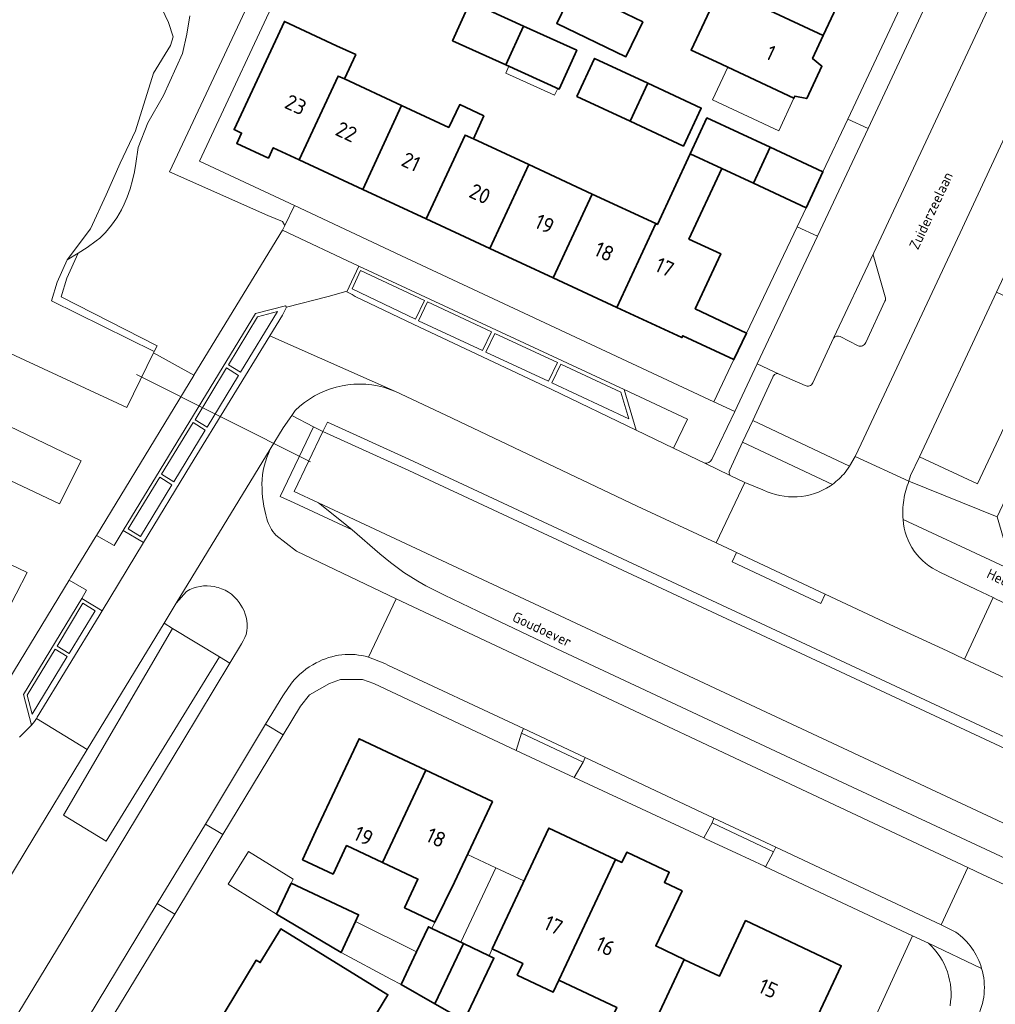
# Model space of a CAD drawing. Header units: metres. Extents: x 149984 to 156489, y 469398 to 478068.
# Tile 515 of 656: x 153674 to 153760, y 473767 to 473854. Entities that reach past the tile are written whole.
import ezdxf
from ezdxf.enums import TextEntityAlignment as Align

# ---------------------------------------------------------------- set-up
doc = ezdxf.new("R2010")
doc.units = ezdxf.units.M
doc.header["$LTSCALE"] = 0.75
for name, color, linetype, lineweight in [('B-WE-GR-BEPLANTING_CULTUUR_HEESTERS-GV', 252, 'Continuous', 18), ('B-WE-GR-BEPLANTING_CULTUUR_ROOS-GV', 252, 'Continuous', 18), ('B-WE-KW-KUNSTWERK_DUIKER-G', 6, 'Continuous', 18), ('B-WE-OG-BEBOUWING-GV', 6, 'Continuous', 35), ('B-WE-OG-BEBOUWING-T18', 1, 'Continuous', 18), ('B-WE-OG-BEBOUWING_LUIFEL-GV', 6, 'Continuous', 18), ('B-WE-OG-TERREIN_BEGROEID-GV', 252, 'Continuous', 18), ('B-WE-OG-TERREIN_ERF-GV', 252, 'Continuous', 18), ('B-WE-OG-TERREIN_OEVER-GV', 252, 'Continuous', 18), ('B-WE-OG-TOPOGRAFIE-T18', 7, 'Continuous', 18), ('B-WE-OG-WATER-GV', 252, 'Continuous', 18), ('B-WE-OG-WATER_MEER-GV', 252, 'Continuous', 18), ('B-WE-VH-OPENVERHARDING_BETONELEMENT-GV', 252, 'Continuous', 18), ('B-WE-VH-OPENVERHARDING_BETONSTRAATSTEEN-GV', 252, 'Continuous', 18), ('B-WE-VH-OPENVERHARDING_STRAATBAKSTEEN-GV', 252, 'Continuous', 18), ('B-WE-VH-OPENVERHARDING_TEGEL-GV', 252, 'Continuous', 18)]:
    doc.layers.add(name, color=color, linetype=linetype, lineweight=lineweight)
doc.styles.add('NLCS-ISO-M500-T18', font='NLCS-ISO.ttf', dxfattribs={"height": 0.9})
doc.styles.add('NLCS-ISO-M750-T18', font='NLCS-ISO.ttf', dxfattribs={"height": 1.35})

msp = doc.modelspace()

# ---------------------------------------------------------------- linework, layer by layer
at = {"layer": 'B-WE-GR-BEPLANTING_CULTUUR_HEESTERS-GV', "flags": 128}
msp.add_lwpolyline([(153731.941, 473816.438), (153733.165, 473818.999), (153727.569, 473821.603), (153728.653, 473818.024)], close=True, dxfattribs=at)
for points in [[(153745.773, 473813.099), (153745.965, 473813.239), (153738.029, 473816.96), (153736.903, 473814.512)], [(153736.931, 473814.014), (153738.237, 473813.419), (153739.819, 473812.752)], [(153754.41, 473772.78), (153753.016, 473773.435), (153743.006, 473751.639), (153747.852, 473749.259)]]:
    msp.add_lwpolyline(points, dxfattribs=at)
at = {"layer": 'B-WE-GR-BEPLANTING_CULTUUR_HEESTERS-GV'}
for points in [[(153736.903, 473814.512, 0.289146), (153736.931, 473814.014)], [(153739.819, 473812.752, 0.262167), (153745.773, 473813.099)], [(153756.323, 473767.253, 0.260411), (153754.41, 473772.78)]]:
    msp.add_lwpolyline(points, format="xyb", dxfattribs=at)
at = {"layer": 'B-WE-GR-BEPLANTING_CULTUUR_ROOS-GV', "flags": 128}
for points in [[(153758.642, 473803.972), (153760.142, 473803.262), (153760.405, 473803.126), (153772.513, 473797.517), (153776.412, 473795.679), (153777.648, 473798.304), (153760.27, 473806.388), (153752.185, 473810.132)], [(153755.432, 473805.506), (153758.642, 473803.972)]]:
    msp.add_lwpolyline(points, dxfattribs=at)
at = {"layer": 'B-WE-GR-BEPLANTING_CULTUUR_ROOS-GV'}
msp.add_lwpolyline([(153752.185, 473810.132, 0.279552), (153755.432, 473805.506)], format="xyb", dxfattribs=at)
at = {"layer": 'B-WE-KW-KUNSTWERK_DUIKER-G', "flags": 128}
msp.add_lwpolyline([(153699.9, 473815.237), (153684.564, 473822.927)], dxfattribs=at)
at = {"layer": 'B-WE-OG-BEBOUWING-GV', "flags": 128}
for points in [[(153740.899, 473861.565), (153739.07, 473862.422), (153738.028, 473860.198), (153739.864, 473859.338), (153738.309, 473856.017), (153745.141, 473852.817), (153747.728, 473858.339), (153740.889, 473861.543)], [(153723.123, 473856.961), (153723.047, 473856.803), (153722.995, 473856.696), (153721.638, 473853.882), (153727.736, 473850.94), (153729.221, 473854.019), (153725.559, 473855.786)], [(153745.141, 473852.817), (153738.309, 473856.017), (153736.084, 473857.059), (153733.49, 473851.522), (153735.715, 473850.48), (153742.548, 473847.28), (153742.634, 473847.463), (153743.692, 473847.255), (153745.023, 473850.106), (153744.196, 473850.8)], [(153717.152, 473850.222), (153718.7, 473853.641), (153713.998, 473855.77), (153712.45, 473852.351)], [(153698.915, 473841.851), (153702.348, 473849.244), (153702.908, 473848.984), (153703.906, 473851.131), (153702.22, 473851.914), (153697.606, 473854.057), (153696.608, 473851.909), (153693.174, 473844.516), (153693.831, 473844.211), (153693.409, 473843.304), (153696.204, 473842.007), (153696.625, 473842.914)], [(153717.152, 473850.222), (153721.854, 473848.093), (153723.402, 473851.511), (153718.7, 473853.641)], [(153728.116, 473845.253), (153729.677, 473848.609), (153724.978, 473850.795), (153723.417, 473847.439)], [(153702.348, 473849.244), (153698.915, 473841.851), (153704.519, 473839.249), (153707.952, 473846.642), (153702.908, 473848.984)], [(153729.677, 473848.609), (153728.116, 473845.253), (153732.814, 473843.066), (153734.375, 473846.422)], [(153710.123, 473836.647), (153713.556, 473844.04), (153714.282, 473843.703), (153715.199, 473845.729), (153713.075, 473846.729), (153712.102, 473844.715), (153707.952, 473846.642), (153704.519, 473839.249)], [(153736.185, 473841.084), (153738.99, 473839.782), (153740.464, 473842.956), (153734.877, 473845.55), (153733.403, 473842.375)], [(153719.159, 473841.437), (153714.282, 473843.703), (153713.556, 473844.04), (153710.123, 473836.647), (153713.515, 473835.072), (153715.727, 473834.045)], [(153740.464, 473842.956), (153738.99, 473839.782), (153743.625, 473837.63), (153745.113, 473840.797)], [(153733.403, 473842.375), (153730.519, 473836.163), (153730.367, 473836.233), (153726.935, 473828.842), (153732.674, 473826.177), (153732.749, 473826.339), (153737.268, 473824.24), (153738.376, 473826.57), (153733.855, 473828.72), (153736.107, 473833.568), (153733.299, 473834.872), (153736.185, 473841.084)], [(153715.727, 473834.045), (153721.331, 473831.443), (153724.763, 473838.835), (153719.159, 473841.437)], [(153726.935, 473828.842), (153730.367, 473836.233), (153724.763, 473838.835), (153721.331, 473831.443)], [(153710.084, 473788.047), (153704.202, 473790.815), (153700.374, 473782.681), (153699.222, 473780.139), (153701.911, 473778.875), (153703.094, 473781.392), (153706.257, 473779.905)], [(153708.202, 473775.919), (153710.891, 473774.655), (153712.62, 473778.18), (153715.965, 473785.279), (153710.084, 473788.047), (153706.257, 473779.905), (153709.385, 473778.435)], [(153726.818, 473780.171), (153720.941, 473782.937), (153718.875, 473778.561), (153715.951, 473772.277), (153718.64, 473771.013), (153718.15, 473769.972), (153721.321, 473768.481), (153721.811, 473769.523)], [(153721.811, 473769.523), (153726.922, 473767.121), (153723.941, 473760.785), (153727.191, 473759.257), (153729.537, 473764.246), (153729.814, 473764.835), (153732.876, 473771.34), (153730.36, 473772.549), (153732.694, 473777.405), (153731.129, 473778.142), (153731.562, 473779.043), (153727.807, 473780.811), (153727.374, 473779.909), (153726.818, 473780.171)], [(153698.222, 473778.094), (153696.924, 473775.356), (153702.605, 473771.965), (153703.881, 473774.708), (153704.157, 473775.301)], [(153691.442, 473765.22), (153698.279, 473761.061), (153701.521, 473766.391), (153704.509, 473764.57), (153706.746, 473768.241), (153701.221, 473771.633), (153697.308, 473774.051), (153695.475, 473771.086), (153695.135, 473771.281)], [(153710.886, 473767.438), (153713.397, 473772.766), (153710.622, 473774.085), (153710.308, 473774.233), (153709.266, 473772.026), (153707.905, 473769.142)], [(153738.284, 473774.775), (153735.979, 473769.878), (153732.895, 473771.331), (153732.876, 473771.34), (153729.814, 473764.835), (153729.537, 473764.246), (153733.943, 473762.173), (153734.87, 473764.144), (153735.934, 473766.406), (153743.105, 473763.091), (153746.733, 473770.799)], [(153710.886, 473767.438), (153713.464, 473765.964), (153716.095, 473771.483), (153715.669, 473771.686), (153713.397, 473772.766)]]:
    msp.add_lwpolyline(points, close=True, dxfattribs=at)
at = {"layer": 'B-WE-OG-BEBOUWING_LUIFEL-GV', "flags": 128}
for points in [[(153721.717, 473848.155), (153717.412, 473850.104), (153717.139, 473849.501), (153721.444, 473847.552)], [(153742.548, 473847.28), (153736.713, 473850.013), (153735.374, 473847.155), (153741.209, 473844.422)], [(153696.924, 473775.356), (153698.222, 473778.094), (153698.371, 473778.433), (153694.436, 473780.86), (153692.662, 473777.984)], [(153716.275, 473779.429), (153713.77, 473780.62), (153710.891, 473774.655), (153710.617, 473774.087), (153713.161, 473772.878)], [(153716.275, 473779.429), (153713.161, 473772.878), (153715.67, 473771.686), (153715.951, 473772.277), (153718.744, 473778.28)], [(153707.905, 473769.142), (153709.266, 473772.026), (153703.881, 473774.708), (153702.605, 473771.965), (153706.986, 473769.631)]]:
    msp.add_lwpolyline(points, close=True, dxfattribs=at)
at = {"layer": 'B-WE-OG-TERREIN_BEGROEID-GV', "flags": 128}
for points in [[(153747.459, 473814.832), (153747.962, 473815.702), (153748.492, 473816.806), (153757.21, 473835.412), (153766.713, 473855.817), (153775.6, 473874.819), (153770.091, 473877.406), (153749.598, 473833.665), (153749.591, 473833.65)], [(153689.263, 473854.55), (153689.015, 473852.918), (153688.62, 473851.237), (153686.939, 473847.529), (153685.554, 473845.106), (153684.707, 473842.95), (153684.521, 473841.537), (153684.388, 473840.798), (153684.385, 473840.784), (153684.221, 473840.051), (153684.012, 473839.303), (153683.751, 473838.557), (153683.481, 473837.932), (153683.244, 473837.454), (153682.833, 473836.75), (153682.374, 473836.091), (153681.828, 473835.443), (153681.333, 473834.961), (153681.015, 473834.698), (153680.22, 473834.129), (153679.424, 473833.619), (153678.414, 473831.434), (153677.934, 473829.784), (153686.376, 473825.462), (153686.123, 473824.968), (153686.054, 473824.826), (153689.637, 473822.858), (153697.441, 473835.648), (153697.641, 473836.054), (153697.43, 473836.403), (153696.148, 473836.959), (153687.49, 473840.785), (153696.002, 473858.943)], [(153749.604, 473833.276), (153750.597, 473829.787)], [(153750.577, 473829.384), (153748.886, 473825.744)], [(153746.054, 473826.12), (153744.209, 473822.188)], [(153748.215, 473825.469), (153746.639, 473826.266)], [(153740.699, 473822.695), (153738.933, 473818.879), (153747.459, 473814.832)], [(153743.539, 473821.955), (153741.248, 473822.971)], [(153859.035, 473750.339), (153843.153, 473757.766), (153810.487, 473773.082), (153809.149, 473773.749), (153809.087, 473773.778), (153807.571, 473774.487), (153794.874, 473780.427), (153793.391, 473781.121), (153793.344, 473781.143), (153790.993, 473782.225), (153757.614, 473797.84), (153756.074, 473798.551), (153751.015, 473800.888), (153745.322, 473803.56), (153744.936, 473802.738), (153737.117, 473806.408), (153737.503, 473807.231), (153737.255, 473807.347), (153735.71, 473808.072), (153728.715, 473811.32), (153711.847, 473819.343), (153707.409, 473821.429), (153706.357, 473821.798)], [(153856.786, 473735.849), (153849.089, 473739.372), (153829.262, 473748.556), (153745.963, 473787.382), (153722.154, 473798.518), (153715.41, 473801.7), (153711.731, 473803.467), (153710.073, 473804.303), (153709.392, 473804.694), (153708.156, 473805.481), (153707.789, 473805.736), (153706.969, 473806.35), (153706.019, 473807.13), (153703.579, 473809.223), (153698.47, 473811.61), (153697.226, 473812.169), (153700.177, 473818.327), (153698.253, 473819.302), (153697.494, 473818.215), (153696.369, 473816.331)], [(153698.572, 473819.759), (153698.253, 473819.302), (153700.177, 473818.327), (153701, 473817.91), (153701.412, 473818.723), (153708.58, 473815.47), (153797.91, 473773.83), (153799.3, 473773.12), (153935.22, 473709.28), (153945.136, 473704.547), (153944.77, 473703.72), (153945.368, 473703.457), (153946.784, 473702.834), (153949.235, 473708.039), (153949.352, 473707.949)], [(153696.866, 473808.754), (153698.671, 473807.346), (153707.47, 473803.143), (153757.897, 473779.453), (153759.241, 473778.821)], [(153628.527, 473691.709), (153629.065, 473692.469), (153629.297, 473692.894), (153630.816, 473695.347), (153656.696, 473737.913), (153666.839, 473754.645), (153677.999, 473773.009), (153688.644, 473790.591), (153692.799, 473797.483), (153691.901, 473798.026), (153681.879, 473781.782), (153678.141, 473784.088), (153687.734, 473800.547), (153686.993, 473800.995), (153680.226, 473789.856), (153674.831, 473780.998), (153670.609, 473774.031), (153649.177, 473738.744), (153646.346, 473734.046), (153637.002, 473718.624), (153636.878, 473718.395)], [(153759.241, 473778.821), (153775.602, 473771.294), (153776.878, 473770.645), (153802.122, 473758.753), (153822.567, 473749.173), (153848.446, 473736.991), (153872.9, 473725.535)]]:
    msp.add_lwpolyline(points, dxfattribs=at)
at = {"layer": 'B-WE-OG-TERREIN_BEGROEID-GV'}
for points in [[(153749.591, 473833.65, 0.232712), (153749.604, 473833.276)], [(153750.597, 473829.787, -0.248144), (153750.577, 473829.384)], [(153746.639, 473826.266, 0.39622), (153746.054, 473826.12)], [(153748.886, 473825.744, -0.41614), (153748.215, 473825.469)], [(153741.248, 473822.971, 0.481078), (153740.699, 473822.695)], [(153706.357, 473821.798, 0.267851), (153698.572, 473819.759)], [(153744.209, 473822.188, -0.425785), (153743.539, 473821.955)], [(153696.369, 473816.331, 0.109086), (153695.628, 473813.278)], [(153695.628, 473813.278, 0.0677), (153696.065, 473810.19)], [(153696.065, 473810.19, 0.117609), (153696.866, 473808.754)]]:
    msp.add_lwpolyline(points, format="xyb", dxfattribs=at)
at = {"layer": 'B-WE-OG-TERREIN_BEGROEID-GV', "flags": 128}
msp.add_lwpolyline([(153691.901, 473798.026), (153687.734, 473800.547), (153678.141, 473784.088), (153681.879, 473781.782)], close=True, dxfattribs=at)
at = {"layer": 'B-WE-OG-TERREIN_ERF-GV', "flags": 128}
for points in [[(153697.75, 473858.037), (153690.115, 473841.731), (153698.512, 473837.815), (153708.37, 473833.193), (153735.503, 473820.528), (153737.268, 473824.24), (153732.749, 473826.339), (153732.674, 473826.177), (153726.935, 473828.842), (153721.331, 473831.443), (153715.727, 473834.045), (153713.515, 473835.072), (153710.123, 473836.647), (153704.519, 473839.249), (153698.915, 473841.851), (153696.625, 473842.914), (153696.204, 473842.007), (153693.409, 473843.304), (153693.831, 473844.211), (153693.174, 473844.516), (153696.608, 473851.909), (153697.606, 473854.057), (153702.22, 473851.914), (153703.906, 473851.131), (153702.908, 473848.984), (153707.952, 473846.642), (153712.102, 473844.715), (153713.075, 473846.729), (153715.199, 473845.729), (153714.282, 473843.703), (153719.159, 473841.437), (153724.763, 473838.835), (153730.367, 473836.233), (153730.519, 473836.163), (153733.403, 473842.375), (153734.877, 473845.55), (153740.464, 473842.956), (153745.113, 473840.797), (153747.3, 473845.446), (153763.682, 473880.284)], [(153747.728, 473858.339), (153745.141, 473852.817), (153744.196, 473850.8), (153745.023, 473850.106), (153743.692, 473847.255), (153742.634, 473847.463), (153742.548, 473847.28), (153735.715, 473850.48), (153733.49, 473851.522), (153736.084, 473857.059)], [(153725.559, 473855.786), (153729.221, 473854.019), (153727.736, 473850.94), (153721.638, 473853.882), (153722.995, 473856.696)], [(153671.263, 473792.746), (153678.614, 473804.792), (153678.741, 473805.001), (153680.914, 473808.561), (153681.026, 473808.744), (153689.631, 473822.849), (153689.637, 473822.858), (153686.054, 473824.826), (153683.727, 473820.027), (153643.2, 473838.788)], [(153743.006, 473751.639), (153753.016, 473773.435), (153740.058, 473779.521), (153739.957, 473779.569), (153737.434, 473780.751), (153734.825, 473781.974), (153734.603, 473782.078), (153723.181, 473787.399), (153718.044, 473789.784), (153705.496, 473795.687), (153704.489, 473796.033), (153702.554, 473796.032), (153701.589, 473795.686), (153699.838, 473794.679), (153699.028, 473793.683), (153699.022, 473793.675), (153697.504, 473791.169), (153692.178, 473782.366), (153687.945, 473775.356), (153680.931, 473763.8)], [(153726.922, 473767.121), (153721.811, 473769.523), (153721.321, 473768.481), (153718.15, 473769.972), (153718.64, 473771.013), (153715.951, 473772.277), (153718.875, 473778.561), (153720.941, 473782.937), (153726.818, 473780.171), (153727.374, 473779.909), (153727.807, 473780.811), (153731.562, 473779.043), (153731.129, 473778.142), (153732.694, 473777.405), (153730.36, 473772.549), (153732.876, 473771.34), (153732.895, 473771.331), (153735.979, 473769.878), (153738.284, 473774.775), (153746.733, 473770.799), (153743.105, 473763.091)], [(153691.442, 473765.22), (153695.135, 473771.281), (153695.475, 473771.086), (153697.308, 473774.051), (153701.221, 473771.633), (153706.746, 473768.241), (153704.509, 473764.57)]]:
    msp.add_lwpolyline(points, dxfattribs=at)
for points in [[(153718.7, 473853.641), (153723.402, 473851.511), (153721.854, 473848.093), (153717.152, 473850.222), (153712.45, 473852.351), (153713.998, 473855.77)], [(153729.677, 473848.609), (153734.375, 473846.422), (153732.814, 473843.066), (153728.116, 473845.253), (153723.417, 473847.439), (153724.978, 473850.795)], [(153738.376, 473826.57), (153742.831, 473835.942), (153743.625, 473837.63), (153738.99, 473839.782), (153736.185, 473841.084), (153733.299, 473834.872), (153736.107, 473833.568), (153733.855, 473828.72)], [(153639.091, 473829.818), (153640.928, 473833.953), (153679.699, 473815.302), (153677.77, 473811.536)], [(153639.091, 473817.875), (153641.02, 473821.734), (153674.922, 473805.472), (153672.992, 473801.705)], [(153706.257, 473779.905), (153703.094, 473781.392), (153701.911, 473778.875), (153699.222, 473780.139), (153700.374, 473782.681), (153704.202, 473790.815), (153710.084, 473788.047), (153715.965, 473785.279), (153712.62, 473778.18), (153710.891, 473774.655), (153708.202, 473775.919), (153709.385, 473778.435)], [(153696.924, 473775.356), (153698.222, 473778.094), (153704.157, 473775.301), (153703.881, 473774.708), (153702.605, 473771.965)], [(153715.669, 473771.686), (153716.095, 473771.483), (153713.464, 473765.964), (153710.886, 473767.438), (153707.905, 473769.142), (153709.266, 473772.026), (153710.308, 473774.233), (153710.622, 473774.085), (153713.397, 473772.766)]]:
    msp.add_lwpolyline(points, close=True, dxfattribs=at)
at = {"layer": 'B-WE-OG-TERREIN_OEVER-GV', "flags": 128}
for points in [[(153686.79, 473855.201), (153687.399, 473853.948), (153687.792, 473852.695), (153687.557, 473851.929), (153686.079, 473849.508), (153684.466, 473844.413), (153683.131, 473841.546), (153681.895, 473838.777), (153680.511, 473835.76), (153678.462, 473833.031), (153679.424, 473833.619), (153680.22, 473834.129), (153681.015, 473834.698), (153681.333, 473834.961), (153681.828, 473835.443), (153682.374, 473836.091), (153682.833, 473836.75), (153683.244, 473837.454), (153683.481, 473837.932), (153683.751, 473838.557), (153684.012, 473839.303), (153684.221, 473840.051), (153684.385, 473840.784), (153684.388, 473840.798), (153684.521, 473841.537), (153684.707, 473842.95), (153685.554, 473845.106), (153686.939, 473847.529), (153688.62, 473851.237), (153689.015, 473852.918), (153689.263, 473854.55)], [(153879.374, 473728.077), (153700.632, 473811.6), (153702.635, 473810.006), (153703.579, 473809.223), (153706.019, 473807.13), (153706.969, 473806.35), (153707.789, 473805.736), (153708.156, 473805.481), (153709.392, 473804.694), (153710.073, 473804.303), (153711.731, 473803.467), (153715.41, 473801.7), (153722.154, 473798.518), (153745.963, 473787.382), (153829.262, 473748.556), (153849.089, 473739.372), (153856.786, 473735.849)]]:
    msp.add_lwpolyline(points, dxfattribs=at)
for points in [[(153679.424, 473833.619), (153678.462, 473833.031), (153677.56, 473831.08), (153677.08, 473829.43), (153686.123, 473824.968), (153686.376, 473825.462), (153677.934, 473829.784), (153678.414, 473831.434)], [(153700.632, 473811.6), (153698.47, 473812.61), (153701, 473817.91), (153700.177, 473818.327), (153697.226, 473812.169), (153698.47, 473811.61), (153703.579, 473809.223), (153702.635, 473810.006)], [(153701, 473817.91), (153708.58, 473814.47), (153797.91, 473772.83), (153799.3, 473772.12), (153935.22, 473708.28), (153944.77, 473703.72), (153945.136, 473704.547), (153935.22, 473709.28), (153799.3, 473773.12), (153797.91, 473773.83), (153708.58, 473815.47), (153701.412, 473818.723)]]:
    msp.add_lwpolyline(points, close=True, dxfattribs=at)
at = {"layer": 'B-WE-OG-WATER-GV', "flags": 128}
msp.add_lwpolyline([(153698.47, 473812.61), (153700.632, 473811.6), (153879.374, 473728.077), (153919.28, 473709.43), (153942.58, 473698.89), (153944.77, 473703.72), (153935.22, 473708.28), (153799.3, 473772.12), (153797.91, 473772.83), (153708.58, 473814.47), (153701, 473817.91)], close=True, dxfattribs=at)
at = {"layer": 'B-WE-OG-WATER_MEER-GV', "flags": 128}
msp.add_lwpolyline([(153648.11, 473868), (153636.9, 473844.33), (153637.19, 473842.55), (153638.52, 473841.09), (153643.2, 473838.788), (153683.727, 473820.027), (153686.054, 473824.826), (153686.123, 473824.968), (153677.08, 473829.43), (153677.56, 473831.08), (153678.462, 473833.031), (153680.511, 473835.76), (153681.895, 473838.777), (153683.131, 473841.546), (153684.466, 473844.413), (153686.079, 473849.508), (153687.557, 473851.929), (153687.792, 473852.695), (153687.399, 473853.948), (153686.79, 473855.201)], dxfattribs=at)
at = {"layer": 'B-WE-VH-OPENVERHARDING_BETONELEMENT-GV', "flags": 128}
for points in [[(153723.952, 473788.763), (153724.135, 473789.154), (153718.696, 473791.705), (153718.514, 473791.315)], [(153740.967, 473781.248), (153735.489, 473783.817), (153735.342, 473783.413), (153740.757, 473780.851)]]:
    msp.add_lwpolyline(points, close=True, dxfattribs=at)
at = {"layer": 'B-WE-VH-OPENVERHARDING_BETONSTRAATSTEEN-GV', "flags": 128}
for points in [[(153749.099, 473844.626), (153747.3, 473845.446), (153745.113, 473840.797), (153743.625, 473837.63), (153742.831, 473835.942), (153744.622, 473835.135), (153749.091, 473844.61)], [(153639.091, 473829.818), (153677.77, 473811.536), (153679.699, 473815.302), (153640.928, 473833.953)], [(153728.653, 473818.024), (153727.569, 473821.603), (153704.179, 473832.491), (153703.106, 473830.202), (153703.583, 473829.976), (153703.858, 473829.807), (153708.981, 473827.374), (153721.212, 473821.614)], [(153709.963, 473829.461), (153704.325, 473832.086), (153703.576, 473830.492), (153709.172, 473827.811)], [(153709.963, 473829.461), (153709.172, 473827.811), (153703.576, 473830.492), (153704.325, 473832.086)], [(153753.629, 473815.654), (153758.743, 473813.277), (153765.555, 473827.786), (153760.431, 473830.193)], [(153697.799, 473828.852), (153697.696, 473828.976), (153695.068, 473828.305), (153683.402, 473809.185), (153685.195, 473808.115), (153689.339, 473814.928), (153696.323, 473826.335), (153697.448, 473828.171)], [(153715.875, 473826.701), (153710.243, 473829.321), (153709.452, 473827.671), (153715.084, 473825.051)], [(153715.875, 473826.701), (153715.084, 473825.051), (153709.452, 473827.671), (153710.243, 473829.321)], [(153693.741, 473823.124), (153692.676, 473823.779), (153695.243, 473828.021), (153697.012, 473828.473)], [(153695.243, 473828.021), (153692.676, 473823.779), (153693.741, 473823.124), (153697.012, 473828.473)], [(153721.708, 473823.983), (153716.166, 473826.548), (153715.374, 473824.898), (153720.916, 473822.333)], [(153721.708, 473823.983), (153720.916, 473822.333), (153715.374, 473824.898), (153716.166, 473826.548)], [(153693.577, 473822.849), (153690.804, 473818.295), (153689.731, 473818.943), (153692.514, 473823.516)], [(153692.514, 473823.516), (153689.731, 473818.943), (153690.804, 473818.295), (153693.577, 473822.849)], [(153721.207, 473822.197), (153728.002, 473819.028), (153727.294, 473821.373), (153721.999, 473823.829)], [(153727.294, 473821.373), (153728.002, 473819.028), (153721.207, 473822.197), (153721.999, 473823.829)], [(153639.091, 473817.875), (153672.992, 473801.705), (153674.922, 473805.472), (153641.02, 473821.734)], [(153689.563, 473818.683), (153690.637, 473818.024), (153687.851, 473813.476), (153686.774, 473814.142)], [(153690.637, 473818.024), (153689.563, 473818.683), (153686.774, 473814.142), (153687.851, 473813.476)], [(153687.682, 473813.21), (153684.908, 473808.657), (153683.842, 473809.32), (153686.615, 473813.873)], [(153686.615, 473813.873), (153683.842, 473809.32), (153684.908, 473808.657), (153687.682, 473813.21)], [(153679.741, 473803.191), (153681.524, 473802.097), (153685.195, 473808.115), (153683.402, 473809.185), (153682.582, 473807.863), (153681.026, 473808.744), (153680.914, 473808.561), (153678.741, 473805.001), (153678.614, 473804.792), (153680.155, 473803.904)], [(153681.524, 473802.097), (153679.741, 473803.191), (153674.585, 473794.725), (153675.306, 473791.999), (153675.574, 473792.335), (153675.74, 473792.587), (153675.805, 473792.725), (153681.272, 473801.658)], [(153680.916, 473802.098), (153679.847, 473802.759), (153677.563, 473798.981), (153678.629, 473798.334)], [(153677.563, 473798.981), (153679.847, 473802.759), (153680.916, 473802.098), (153678.629, 473798.334)], [(153724.135, 473789.154), (153735.489, 473783.817), (153740.967, 473781.248), (153755.556, 473774.406), (153757.897, 473779.453), (153707.47, 473803.143), (153705.019, 473798.013), (153706.335, 473797.5), (153706.518, 473797.416), (153706.723, 473797.294), (153718.696, 473791.705)], [(153677.401, 473798.713), (153678.457, 473798.07), (153675.377, 473792.987), (153674.919, 473794.668)], [(153678.457, 473798.07), (153677.401, 473798.713), (153674.919, 473794.668), (153675.377, 473792.987)], [(153686.4, 473776.288), (153687.945, 473775.356), (153692.178, 473782.366), (153690.639, 473783.287)]]:
    msp.add_lwpolyline(points, close=True, dxfattribs=at)
for points in [[(153747.962, 473815.702), (153747.459, 473814.832), (153747.066, 473814.298)], [(153752.698, 473813.524), (153747.962, 473815.702)], [(153739.819, 473812.752), (153738.237, 473813.419), (153735.71, 473808.072), (153737.255, 473807.347), (153737.503, 473807.231), (153745.322, 473803.56), (153751.015, 473800.888), (153756.074, 473798.551), (153757.614, 473797.84), (153760.142, 473803.262), (153758.642, 473803.972), (153755.432, 473805.506)], [(153745.965, 473813.239), (153745.773, 473813.099)], [(153774.433, 473765.541), (153776.878, 473770.645), (153775.602, 473771.294), (153759.241, 473778.821), (153757.897, 473779.453), (153755.556, 473774.406), (153756.848, 473773.756)]]:
    msp.add_lwpolyline(points, dxfattribs=at)
at = {"layer": 'B-WE-VH-OPENVERHARDING_BETONSTRAATSTEEN-GV'}
for points in [[(153747.066, 473814.298, -0.058347), (153745.965, 473813.239)], [(153745.773, 473813.099, -0.262167), (153739.819, 473812.752)], [(153752.243, 473811.862, -0.058278), (153752.698, 473813.524)], [(153752.185, 473810.132, -0.058971), (153752.243, 473811.862)], [(153755.432, 473805.506, -0.279552), (153752.185, 473810.132)], [(153756.848, 473773.756, -0.167327), (153759.109, 473770.572)], [(153759.109, 473770.572, -0.192485), (153758.688, 473766.14)]]:
    msp.add_lwpolyline(points, format="xyb", dxfattribs=at)
at = {"layer": 'B-WE-VH-OPENVERHARDING_STRAATBAKSTEEN-GV', "flags": 128}
for points in [[(153770.091, 473877.406), (153770.668, 473878.633), (153766.035, 473880.841), (153749.099, 473844.626), (153749.091, 473844.61), (153744.622, 473835.135), (153739.316, 473823.878), (153739.314, 473823.874), (153741.248, 473822.971), (153743.539, 473821.955)], [(153744.209, 473822.188), (153746.054, 473826.12), (153749.591, 473833.65), (153749.598, 473833.665), (153770.091, 473877.406)], [(153766.713, 473855.817), (153757.21, 473835.412), (153748.492, 473816.806), (153747.962, 473815.702), (153752.698, 473813.524), (153752.847, 473814.023), (153753.629, 473815.654), (153760.431, 473830.193), (153761.949, 473833.446), (153763.063, 473835.836), (153774.468, 473860.176)], [(153749.591, 473833.65), (153746.054, 473826.12)], [(153750.597, 473829.787), (153749.604, 473833.276)], [(153748.886, 473825.744), (153750.577, 473829.384)], [(153706.357, 473821.798), (153707.409, 473821.429), (153696.323, 473826.335), (153689.339, 473814.928), (153685.195, 473808.115), (153681.524, 473802.097), (153681.272, 473801.658), (153675.805, 473792.725), (153675.74, 473792.587), (153680.226, 473789.856), (153686.993, 473800.995)], [(153746.639, 473826.266), (153748.215, 473825.469)], [(153686.993, 473800.995), (153688.057, 473802.756), (153696.369, 473816.331), (153697.494, 473818.215), (153698.253, 473819.302), (153698.572, 473819.759)], [(153696.369, 473816.331), (153688.057, 473802.756), (153688.976, 473803.808)], [(153705.019, 473798.013), (153707.47, 473803.143), (153698.671, 473807.346), (153696.866, 473808.754)], [(153693.821, 473799.195), (153692.799, 473797.483), (153688.644, 473790.591), (153677.999, 473773.009), (153666.839, 473754.645), (153656.696, 473737.913), (153630.816, 473695.347), (153629.297, 473692.894), (153629.065, 473692.469), (153628.527, 473691.709)], [(153671.277, 473751.392), (153675.201, 473757.769), (153675.585, 473758.415), (153679.398, 473764.71), (153686.4, 473776.288), (153690.639, 473783.287), (153695.959, 473792.094), (153697.478, 473794.611), (153697.519, 473794.69), (153698.228, 473795.726)], [(153666.23, 473776.927), (153666.107, 473776.726), (153670.609, 473774.031), (153674.831, 473780.998), (153680.226, 473789.856), (153675.74, 473792.587)], [(153675.74, 473792.587), (153675.574, 473792.335), (153675.306, 473791.999), (153674.237, 473790.951)]]:
    msp.add_lwpolyline(points, dxfattribs=at)
at = {"layer": 'B-WE-VH-OPENVERHARDING_STRAATBAKSTEEN-GV'}
for points in [[(153749.604, 473833.276, -0.232712), (153749.591, 473833.65)], [(153750.577, 473829.384, 0.248144), (153750.597, 473829.787)], [(153746.054, 473826.12, -0.39622), (153746.639, 473826.266)], [(153748.215, 473825.469, 0.41614), (153748.886, 473825.744)], [(153698.572, 473819.759, -0.267851), (153706.357, 473821.798)], [(153743.539, 473821.955, 0.425785), (153744.209, 473822.188)], [(153695.628, 473813.278, -0.109086), (153696.369, 473816.331)], [(153696.065, 473810.19, -0.0677), (153695.628, 473813.278)], [(153696.866, 473808.754, -0.117609), (153696.065, 473810.19)], [(153688.976, 473803.808, -0.19064), (153691.442, 473804.224)], [(153691.442, 473804.224, -0.097165), (153692.667, 473803.741)], [(153692.667, 473803.741, -0.031305), (153693.022, 473803.479)], [(153693.022, 473803.479, -0.156473), (153694.235, 473801.529)], [(153694.235, 473801.529, -0.228739), (153693.821, 473799.195)], [(153698.228, 473795.726, -0.100167), (153700.416, 473797.501)], [(153700.416, 473797.501, -0.196834), (153705.019, 473798.013)]]:
    msp.add_lwpolyline(points, format="xyb", dxfattribs=at)
at = {"layer": 'B-WE-VH-OPENVERHARDING_STRAATBAKSTEEN-GV', "flags": 128}
for points in [[(153703.106, 473830.202), (153703.042, 473830.237), (153701.48, 473829.798), (153697.799, 473828.852), (153697.448, 473828.171), (153696.323, 473826.335), (153707.409, 473821.429), (153711.847, 473819.343), (153728.715, 473811.32), (153735.71, 473808.072), (153738.237, 473813.419), (153736.931, 473814.014), (153734.698, 473815.108), (153731.941, 473816.438), (153728.653, 473818.024), (153721.212, 473821.614), (153708.981, 473827.374), (153703.858, 473829.807), (153703.583, 473829.976)], [(153760.142, 473803.262), (153757.614, 473797.84), (153790.993, 473782.225), (153793.344, 473781.143), (153795.839, 473786.608), (153793.851, 473787.51), (153779.696, 473794.154), (153776.412, 473795.679), (153772.513, 473797.517), (153760.405, 473803.126)]]:
    msp.add_lwpolyline(points, close=True, dxfattribs=at)
at = {"layer": 'B-WE-VH-OPENVERHARDING_TEGEL-GV', "flags": 128}
for points in [[(153766.203, 473885.801), (153766.201, 473885.806), (153764.465, 473882.091), (153763.682, 473880.284), (153747.3, 473845.446), (153749.099, 473844.626), (153766.035, 473880.841), (153766.112, 473881.006)], [(153737.328, 473819.676), (153735.503, 473820.528), (153708.37, 473833.193), (153698.512, 473837.815), (153697.641, 473836.054), (153697.441, 473835.648), (153704.179, 473832.491), (153727.569, 473821.603), (153733.165, 473818.999), (153731.941, 473816.438), (153734.698, 473815.108)], [(153741.248, 473822.971), (153739.314, 473823.874), (153737.328, 473819.676)], [(153736.903, 473814.512), (153738.029, 473816.96), (153738.933, 473818.879), (153740.699, 473822.695)], [(153737.328, 473819.676), (153735.319, 473815.429)], [(153735.319, 473815.429), (153737.328, 473819.676)], [(153747.066, 473814.298), (153747.459, 473814.832), (153738.933, 473818.879), (153738.029, 473816.96), (153745.965, 473813.239)], [(153734.698, 473815.108), (153736.931, 473814.014)], [(153752.185, 473810.132), (153760.27, 473806.388), (153777.648, 473798.304), (153778.563, 473800.194), (153761.053, 473808.471), (153760.494, 473810.38), (153752.698, 473813.524)], [(153679.741, 473803.191), (153680.155, 473803.904), (153678.614, 473804.792), (153671.263, 473792.746), (153669.126, 473789.147)], [(153688.976, 473803.808), (153688.057, 473802.756), (153686.993, 473800.995), (153687.734, 473800.547)], [(153674.237, 473790.951), (153675.306, 473791.999), (153674.585, 473794.725), (153679.741, 473803.191)], [(153687.734, 473800.547), (153691.901, 473798.026), (153692.799, 473797.483), (153693.821, 473799.195)], [(153698.228, 473795.726), (153697.519, 473794.69), (153697.478, 473794.611), (153695.959, 473792.094), (153697.504, 473791.169), (153699.022, 473793.675), (153699.028, 473793.683), (153699.838, 473794.679), (153701.589, 473795.686), (153702.554, 473796.032), (153704.489, 473796.033), (153705.496, 473795.687), (153718.044, 473789.784), (153718.514, 473791.315), (153718.696, 473791.705), (153706.723, 473797.294), (153706.518, 473797.416), (153706.335, 473797.5)], [(153706.335, 473797.5), (153705.019, 473798.013)], [(153740.967, 473781.248), (153740.757, 473780.851), (153740.058, 473779.521), (153753.016, 473773.435), (153754.41, 473772.78), (153759.109, 473770.572)], [(153756.848, 473773.756), (153755.556, 473774.406), (153740.967, 473781.248)], [(153759.109, 473770.572), (153754.41, 473772.78)]]:
    msp.add_lwpolyline(points, dxfattribs=at)
for points in [[(153697.75, 473858.037), (153696.002, 473858.943), (153687.49, 473840.785), (153696.148, 473836.959), (153697.43, 473836.403), (153697.641, 473836.054), (153698.512, 473837.815), (153690.115, 473841.731)], [(153683.402, 473809.185), (153695.068, 473828.305), (153697.696, 473828.976), (153697.799, 473828.852), (153701.48, 473829.798), (153703.042, 473830.237), (153703.106, 473830.202), (153704.179, 473832.491), (153697.441, 473835.648), (153689.637, 473822.858), (153689.631, 473822.849), (153681.026, 473808.744), (153682.582, 473807.863)], [(153735.503, 473820.528), (153737.328, 473819.676), (153739.314, 473823.874), (153739.316, 473823.878), (153744.622, 473835.135), (153742.831, 473835.942), (153738.376, 473826.57), (153737.268, 473824.24)], [(153761.949, 473833.446), (153760.431, 473830.193), (153765.555, 473827.786), (153758.743, 473813.277), (153753.629, 473815.654), (153752.847, 473814.023), (153752.698, 473813.524), (153760.494, 473810.38), (153769.584, 473829.679), (153765.183, 473831.692), (153765.275, 473831.905)], [(153737.117, 473806.408), (153744.936, 473802.738), (153745.322, 473803.56), (153737.503, 473807.231)], [(153697.504, 473791.169), (153695.959, 473792.094), (153690.639, 473783.287), (153692.178, 473782.366)], [(153723.181, 473787.399), (153723.952, 473788.763), (153718.514, 473791.315), (153718.044, 473789.784)], [(153735.489, 473783.817), (153724.135, 473789.154), (153723.952, 473788.763), (153723.181, 473787.399), (153734.603, 473782.078), (153735.342, 473783.413)], [(153740.757, 473780.851), (153735.342, 473783.413), (153734.603, 473782.078), (153734.825, 473781.974), (153737.434, 473780.751), (153739.957, 473779.569), (153740.058, 473779.521)], [(153687.945, 473775.356), (153686.4, 473776.288), (153679.398, 473764.71), (153680.931, 473763.8)]]:
    msp.add_lwpolyline(points, close=True, dxfattribs=at)
at = {"layer": 'B-WE-VH-OPENVERHARDING_TEGEL-GV'}
for points in [[(153740.699, 473822.695, -0.481078), (153741.248, 473822.971)], [(153735.319, 473815.429, -0.288556), (153734.698, 473815.108)], [(153734.698, 473815.108, 0.288556), (153735.319, 473815.429)], [(153736.931, 473814.014, -0.289146), (153736.903, 473814.512)], [(153745.965, 473813.239, 0.058347), (153747.066, 473814.298)], [(153752.698, 473813.524, 0.058278), (153752.243, 473811.862)], [(153752.243, 473811.862, 0.058971), (153752.185, 473810.132)], [(153691.442, 473804.224, 0.19064), (153688.976, 473803.808)], [(153692.667, 473803.741, 0.097165), (153691.442, 473804.224)], [(153693.022, 473803.479, 0.031305), (153692.667, 473803.741)], [(153694.235, 473801.529, 0.156473), (153693.022, 473803.479)], [(153693.821, 473799.195, 0.228739), (153694.235, 473801.529)], [(153700.416, 473797.501, 0.100167), (153698.228, 473795.726)], [(153705.019, 473798.013, 0.196834), (153700.416, 473797.501)], [(153759.109, 473770.572, 0.167327), (153756.848, 473773.756)], [(153754.41, 473772.78, -0.260411), (153756.323, 473767.253)], [(153758.688, 473766.14, 0.192485), (153759.109, 473770.572)]]:
    msp.add_lwpolyline(points, format="xyb", dxfattribs=at)

# ---------------------------------------------------------------- texts
at = {"layer": 'B-WE-OG-BEBOUWING-T18', "style": 'NLCS-ISO-M750-T18'}
for s, rotation, p in [('1', 335, (153740.512, 473851.291)), ('23', 335.1, (153698.607, 473846.718)), ('22', 335.1, (153703.08, 473844.327)), ('21', 335.1, (153708.78, 473841.681)), ('20', 335.1, (153714.862, 473838.857)), ('19', 335.1, (153720.562, 473836.21)), ('18', 335.1, (153725.821, 473833.769)), ('17', 335.1, (153731.151, 473832.394)), ('19', 334.8, (153704.592, 473782.251)), ('18', 334.9, (153710.988, 473782.102)), ('17', 335.1, (153721.34, 473774.377)), ('16', 334.4, (153725.911, 473772.524)), ('15', 335.2, (153740.293, 473768.798))]:
    msp.add_text(s, height=1.35, rotation=rotation, dxfattribs=at).set_placement(p, align=Align.MIDDLE)
at = {"layer": 'B-WE-OG-TOPOGRAFIE-T18', "style": 'NLCS-ISO-M500-T18'}
for s, rotation, p in [('Zuiderzeelaan', 64.8, (153754.644, 473837.372)), ('Heemstedesingel', 334.8, (153763.575, 473803.455)), ('Goudoever', 334.8, (153720.348, 473800.458))]:
    msp.add_text(s, height=0.9, rotation=rotation, dxfattribs=at).set_placement(p, align=Align.MIDDLE)

doc.saveas('drawing.dxf')
